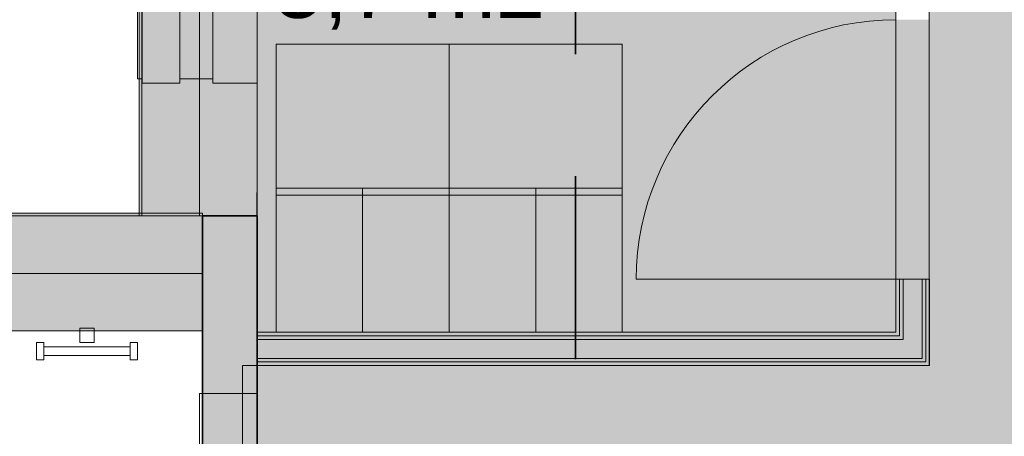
# Model space of a CAD drawing. Header units: millimetres. Extents: x -469965 to -394737, y -22321 to 14469.
# Tile 377 of 425: x -405949 to -402536, y 2477 to 3923. Entities that reach past the tile are written whole.
import ezdxf
from ezdxf.enums import TextEntityAlignment as Align

# ---------------------------------------------------------------- set-up
doc = ezdxf.new("R2010")
doc.units = ezdxf.units.MM
doc.header["$MEASUREMENT"] = 0
for name, pattern in [('CENTER', [254, 158.75, -31.75, 31.75, -31.75]), ('Dot & Dashed', [670.277762, 352.777767, -176.388884, 0, -141.111112]), ('Long Dashed', [1058.333302, 634.99999, -423.333311])]:
    doc.linetypes.add(name, pattern=pattern)
for name, color, linetype, lineweight in [('0_Pen_No__1', 7, 'Continuous', 13), ('A-06-TELJED_Pen_No__21', 7, 'Continuous', 35), ('A-06-TELJED_Pen_No__253', 7, 'Continuous', 13), ('A-11-SISUSTUS_Pen_No__250', 7, 'Continuous', 13), ('ARCHICAD Zone Stamps_Pen_No__1', 7, 'Continuous', 13), ('New_A-GLAZ.IFC Model_Pen_No__1', 7, 'Continuous', 13), ('New_A-WALL.IFC Model_Pen_No__1', 7, 'Continuous', 13), ('New_A-WALL.IFC Model_Pen_No__27', 7, 'Continuous', 35), ('New_I-WALL.IFC Model_Pen_No__1', 7, 'Continuous', 13), ('New_Q-SPCQ.IFC Model_Pen_No__1', 7, 'Continuous', 13), ('SA Furniture & Equipment_Pen_No__1', 7, 'Continuous', 13)]:
    doc.layers.add(name, color=color, linetype=linetype, lineweight=lineweight)
for name, color, linetype in [('A-AREA.IFC Model', 7, 'Continuous'), ('New_A-GLAZ.IFC Model', 7, 'Continuous'), ('New_A-WALL.IFC Model', 7, 'Continuous')]:
    doc.layers.add(name, color=color, linetype=linetype)
doc.layers.add('New_A-WALL.IFC Model_Pen_No__160', color=7, linetype='Continuous', lineweight=0, true_color=0xe8e8e8)
doc.layers.add('New_I-WALL.IFC Model_Pen_No__160', color=7, linetype='Continuous', lineweight=0, true_color=0xe8e8e8)
doc.styles.add('GENERATED_STYLE_1', font='arial.ttf')

# ---------------------------------------------------------------- blocks, each defined once
blk = doc.blocks.new('Koridor_132_35', base_point=(-403600.1, 2305.5))
at = {"layer": 'A-AREA.IFC Model', "linetype": 'Continuous', "lineweight": 0, "true_color": 0xf1e8dc}
for points in [[(-405176.3, 2722.4), (-405176.3, 1122.4), (-404776.3, 1122.4), (-402846.6, 1122.4), (-402846.6, -46.5), (-402846.9, -109.5), (-402846.9, -111.1), (-402846.9, -1635), (-401597.1, -1635), (-401597.1, 264.5), (-401597.1, 2681.7), (-401597.1, 5522.5), (-402796.9, 5522.5), (-402796.9, 2722.4)], [(-402796.9, 3022.7), (-402796.9, 3922.7), (-402912.9, 3922.7), (-402912.9, 3022.7)]]:
    blk.add_hatch(color=254, dxfattribs=at).paths.add_polyline_path(points)
at = {"layer": 'ARCHICAD Zone Stamps_Pen_No__1', "color": 7, "lineweight": 13, "style": 'GENERATED_STYLE_1'}
for tag, p in [('ROOM_NAME', (-403600.1, 2255.2)), ('ROOM_NUMBER', (-403600.1, 1909.5)), ('ROOM_AREA', (-403600.1, 1563.8))]:
    blk.add_attdef(tag, text='', height=220, dxfattribs=at).set_placement(p, align=Align.TOP_LEFT)
blk = doc.blocks.new('Riietusruum_134_37', base_point=(-405066.8, 4890.5))
at = {"layer": 'A-AREA.IFC Model', "linetype": 'Continuous', "lineweight": 0, "true_color": 0xf1e8dc}
blk.add_hatch(color=254, dxfattribs=at).paths.add_polyline_path([(-405126.3, 5322.7), (-405126.3, 2838.4), (-405099.3, 2838.4), (-402912.9, 2838.4), (-402912.9, 5522.5), (-403766.3, 5522.5), (-403766.3, 5322.7)])
at = {"layer": 'ARCHICAD Zone Stamps_Pen_No__1', "color": 7, "lineweight": 13, "style": 'GENERATED_STYLE_1'}
for tag, p in [('ROOM_NAME', (-405066.8, 4840.2)), ('ROOM_NUMBER', (-405066.8, 4494.5)), ('ROOM_AREA', (-405066.8, 4148.8))]:
    blk.add_attdef(tag, text='', height=220, dxfattribs=at).set_placement(p, align=Align.TOP_LEFT)
blk = doc.blocks.new('Wall_32', base_point=(-405324.8, 3242.5))
at = {"layer": 'New_A-WALL.IFC Model_Pen_No__160', "linetype": 'Continuous', "lineweight": 0, "true_color": 0x747474}
for points in [[(-405525.3, 3242.5), (-405525.3, 7822.5), (-405534.3, 7831.5), (-405534.3, 3242.5)], [(-405325.3, 3242.5), (-405325.3, 7622.5), (-405525.3, 7822.5), (-405525.3, 3242.5)], [(-405125.3, 3242.5), (-405125.3, 7422.5), (-405325.3, 7622.5), (-405325.3, 3242.5)]]:
    blk.add_hatch(color=8, dxfattribs=at).paths.add_polyline_path(points)
at = {"layer": 'New_A-WALL.IFC Model_Pen_No__1', "color": 7, "linetype": 'Continuous', "lineweight": 13}
for p, q in [((-405525.3, 3242.5), (-405525.3, 7822.5)), ((-405325.3, 3242.5), (-405325.3, 7622.5))]:
    blk.add_line(p, q, dxfattribs=at)
at = {"layer": 'New_A-WALL.IFC Model_Pen_No__1', "color": 7, "linetype": 'Continuous', "lineweight": 13, "flags": 128}
for points in [[(-405534.3, 7831.5), (-405534.3, 3242.5)], [(-405125.3, 3242.5), (-405125.3, 5322.7)], [(-405534.3, 3242.5), (-405125.3, 3242.5)]]:
    blk.add_lwpolyline(points, dxfattribs=at)
blk = doc.blocks.new('Wall_38', base_point=(-405220.3, 382.5))
at = {"layer": 'New_A-WALL.IFC Model_Pen_No__160', "linetype": 'Continuous', "lineweight": 0, "true_color": 0x747474}
for points in [[(-405125.3, 3242.5), (-405315.3, 3242.5), (-405315.3, 2442.5), (-405125.3, 2442.5)], [(-405125.3, 1242.5), (-405315.3, 1242.5), (-405315.3, 382.5), (-405125.3, 382.5)]]:
    blk.add_hatch(color=8, dxfattribs=at).paths.add_polyline_path(points)
at = {"layer": 'New_A-WALL.IFC Model_Pen_No__27', "color": 7, "linetype": 'Continuous', "lineweight": 35, "flags": 128}
for points in [[(-405125.3, 3242.5), (-405315.3, 3242.5)], [(-405315.3, 3242.5), (-405315.3, 2442.5)], [(-405125.3, 2442.5), (-405125.3, 3242.5)], [(-405315.3, 1242.5), (-405315.3, 382.5)], [(-405125.3, 382.5), (-405125.3, 1242.5)], [(-405315.3, 382.5), (-405125.3, 382.5)]]:
    blk.add_lwpolyline(points, dxfattribs=at)
blk = doc.blocks.new('Wall_41', base_point=(-405315.3, 3052))
at = {"layer": 'New_A-WALL.IFC Model_Pen_No__160', "linetype": 'Continuous', "lineweight": 0, "true_color": 0x747474}
for points in [[(-407865.3, 3242.5), (-405315.3, 3242.5), (-405315.3, 3251.5), (-407865.3, 3251.5)], [(-407665.3, 3042.5), (-405315.3, 3042.5), (-405315.3, 3242.5), (-407665.3, 3242.5)], [(-407465.3, 2842.5), (-405315.3, 2842.5), (-405315.3, 3042.5), (-407465.3, 3042.5)]]:
    blk.add_hatch(color=8, dxfattribs=at).paths.add_polyline_path(points)
at = {"layer": 'New_A-WALL.IFC Model_Pen_No__1', "color": 7, "linetype": 'Continuous', "lineweight": 13}
for p, q in [((-407665.3, 3242.5), (-407865.3, 3242.5)), ((-405315.3, 3242.5), (-407665.3, 3242.5)), ((-407465.3, 3042.5), (-407665.3, 3042.5)), ((-405315.3, 3042.5), (-407465.3, 3042.5))]:
    blk.add_line(p, q, dxfattribs=at)
at = {"layer": 'New_A-WALL.IFC Model_Pen_No__1', "color": 7, "linetype": 'Continuous', "lineweight": 13, "flags": 128}
for points in [[(-405315.3, 3251.5), (-407865.3, 3251.5)], [(-405315.3, 3251.5), (-405315.3, 3242.5)], [(-405315.3, 3242.5), (-405315.3, 3042.5)], [(-405315.3, 3042.5), (-405315.3, 2842.5)], [(-407465.3, 2842.5), (-405315.3, 2842.5)]]:
    blk.add_lwpolyline(points, dxfattribs=at)
blk = doc.blocks.new('Model Element 1')
at = {"layer": 'New_A-GLAZ.IFC Model_Pen_No__1', "color": 7, "linetype": 'Continuous', "lineweight": 13}
for p, q in [((-620, -231), (-620, -101)), ((-620, -101), (1000, -101)), ((-605, -101), (-605, -85)), ((-605, -85), (985, -85)), ((985, -85), (985, -101)), ((1000, -101), (1000, -231)), ((-620, -231), (1000, -231)), ((-605, -231), (-605, -346)), ((985, -231), (985, -346)), ((-620, -500), (-620, -346)), ((1000, -346), (-620, -346)), ((1000, -500), (1000, -346)), ((-620, -500), (1000, -500))]:
    blk.add_line(p, q, dxfattribs=at)
blk = doc.blocks.new('Transport Element 5')
at = {"layer": 'New_Q-SPCQ.IFC Model_Pen_No__1', "color": 7, "linetype": 'Continuous', "lineweight": 13}
for p, q in [((54.4, 60.2), (29.4, 60.2)), ((29.4, 60.2), (29.4, 0)), ((54.4, 60.2), (54.4, 0)), ((354.4, 45.1), (54.4, 45.1)), ((379.4, 60.2), (354.4, 60.2)), ((354.4, 60.2), (354.4, 0)), ((379.4, 60.2), (379.4, 0)), ((54.4, 0), (29.4, 0)), ((354.4, 15.1), (54.4, 15.1)), ((379.4, 0), (354.4, 0))]:
    blk.add_line(p, q, dxfattribs=at)
blk = doc.blocks.new('Transport Element 7')
at = {"layer": 'New_Q-SPCQ.IFC Model_Pen_No__1', "color": 7, "linetype": 'Continuous', "lineweight": 13}
for p, q in [((104.4, 0), (154.4, 0)), ((104.4, -50), (104.4, 0)), ((154.4, -50), (154.4, 0)), ((104.4, -50), (154.4, -50))]:
    blk.add_line(p, q, dxfattribs=at)
blk = doc.blocks.new('Lockers 23_3')
at = {"layer": 'SA Furniture & Equipment_Pen_No__1', "color": 7, "linetype": 'Continuous', "lineweight": 13}
for p, q in [((0, 25), (1200, 25)), ((0, 0), (0, 25)), ((300, 0), (300, 25)), ((600, 0), (600, 25)), ((900, 0), (900, 25))]:
    blk.add_line(p, q, dxfattribs=at)
at = {"layer": 'SA Furniture & Equipment_Pen_No__1', "color": 7, "linetype": 'Continuous', "lineweight": 13, "flags": 128}
blk.add_lwpolyline([(0, 0), (1200, 0), (1200, 500), (0, 500)], close=True, dxfattribs=at)

msp = doc.modelspace()

# ---------------------------------------------------------------- hatches: boundary and pattern name
at = {"layer": 'New_A-WALL.IFC Model_Pen_No__160', "linetype": 'Continuous', "lineweight": 0, "true_color": 0x747474}
msp.add_hatch(color=8, dxfattribs=at).paths.add_polyline_path([(-405125.3, 382.5), (-405125.3, 3242.5), (-405315.3, 3242.5), (-405315.3, 382.5)])
at = {"layer": 'New_I-WALL.IFC Model_Pen_No__160', "linetype": 'Continuous', "lineweight": 0, "true_color": 0x747474}
for points in [[(-402899.4, 2825.9), (-402899.4, 3022.7), (-402911.9, 3022.7), (-402911.9, 2838.4)], [(-402886.9, 2813.4), (-402886.9, 3022.7), (-402899.4, 3022.7), (-402899.4, 2825.9)], [(-402820.9, 2747.4), (-402820.9, 3022.7), (-402886.9, 3022.7), (-402886.9, 2813.4)], [(-402808.4, 2734.9), (-402808.4, 3022.7), (-402820.9, 3022.7), (-402820.9, 2747.4)], [(-402795.9, 2722.4), (-402795.9, 3022.7), (-402808.4, 3022.7), (-402808.4, 2734.9)], [(-402911.9, 2838.4), (-405125.3, 2838.4), (-405125.3, 2825.9), (-402899.4, 2825.9)], [(-402899.4, 2825.9), (-405125.3, 2825.9), (-405125.3, 2813.4), (-402886.9, 2813.4)], [(-402886.9, 2813.4), (-405125.3, 2813.4), (-405125.3, 2747.4), (-402820.9, 2747.4)], [(-402820.9, 2747.4), (-405125.3, 2747.4), (-405125.3, 2734.9), (-402808.4, 2734.9)], [(-402808.4, 2734.9), (-405125.3, 2734.9), (-405125.3, 2722.4), (-402795.9, 2722.4)]]:
    msp.add_hatch(color=8, dxfattribs=at).paths.add_polyline_path(points)

# ---------------------------------------------------------------- linework, layer by layer
at = {"layer": '0_Pen_No__1', "color": 7, "linetype": 'Continuous', "lineweight": 13, "flags": 128}
msp.add_lwpolyline([(-405326, 2626.1), (-405126.5, 2626.1), (-405126.5, 1275.1), (-405326, 1275.1)], close=True, dxfattribs=at)
at = {"layer": 'A-06-TELJED_Pen_No__21', "color": 7, "linetype": 'Long Dashed', "lineweight": 35}
msp.add_line((-404023.1, 9729.7), (-404023.1, -20885.2), dxfattribs=at)
at = {"layer": 'A-06-TELJED_Pen_No__253', "color": 7, "linetype": 'Dot & Dashed', "lineweight": 13}
msp.add_line((-405126.5, 3322.8), (-405126.5, -21764.9), dxfattribs=at)
at = {"layer": 'A-06-TELJED_Pen_No__253', "color": 7, "linetype": 'CENTER', "lineweight": 13}
msp.add_line((-405126.5, 3322.8), (-405126.5, -21764.9), dxfattribs=at)
at = {"layer": 'A-11-SISUSTUS_Pen_No__250', "color": 7, "linetype": 'Continuous', "lineweight": 13}
for points in [[(-405060.3, 3338.3), (-405060.3, 3838.3), (-404460.3, 3838.3), (-404460.3, 3338.3)], [(-404460.3, 3338.3), (-404460.3, 3838.3), (-403860.3, 3838.3), (-403860.3, 3338.3)], [(-405060.3, 2838.3), (-405060.3, 3338.3), (-404760.3, 3338.3), (-404760.3, 2838.3)], [(-404460.3, 2838.3), (-404460.3, 3338.3), (-404160.3, 3338.3), (-404160.3, 2838.3)]]:
    msp.add_lwpolyline(points, close=True, dxfattribs=at)
at = {"layer": 'A-AREA.IFC Model', "color": 254, "linetype": 'Continuous', "lineweight": 0, "true_color": 0xf1e8dc, "flags": 128}
for points in [[(-405176.3, 2722.4), (-405176.3, 1122.4), (-404776.3, 1122.4), (-402846.6, 1122.4), (-402846.6, -46.5), (-402846.9, -109.5), (-402846.9, -111.1), (-402846.9, -1635), (-401597.1, -1635), (-401597.1, 264.5), (-401597.1, 2681.7), (-401597.1, 5522.5), (-402796.9, 5522.5), (-402796.9, 2722.4)], [(-405126.3, 5322.7), (-405126.3, 2838.4), (-405099.3, 2838.4), (-402912.9, 2838.4), (-402912.9, 5522.5), (-403766.3, 5522.5), (-403766.3, 5322.7)]]:
    msp.add_lwpolyline(points, close=True, dxfattribs=at)
at = {"layer": 'New_A-WALL.IFC Model_Pen_No__27', "color": 7, "linetype": 'Continuous', "lineweight": 35}
for points in [[(-405125.3, 3242.5), (-405315.3, 3242.5)], [(-405315.3, 3242.5), (-405315.3, 382.5)], [(-405125.3, 1122.4), (-405125.3, 3242.5)]]:
    msp.add_lwpolyline(points, dxfattribs=at)
at = {"layer": 'New_I-WALL.IFC Model_Pen_No__1', "color": 7, "linetype": 'Continuous', "lineweight": 13}
for p, q in [((-402911.9, 3022.7), (-403811.9, 3022.7)), ((-402795.9, 3022.7), (-402911.9, 3022.7)), ((-402899.4, 2825.9), (-402899.4, 3022.7)), ((-402886.9, 2813.4), (-402886.9, 3022.7)), ((-402820.9, 2747.4), (-402820.9, 3022.7)), ((-402808.4, 2734.9), (-402808.4, 3022.7)), ((-402899.4, 2825.9), (-405125.3, 2825.9)), ((-402886.9, 2813.4), (-405125.3, 2813.4)), ((-402820.9, 2747.4), (-405125.3, 2747.4)), ((-402808.4, 2734.9), (-405125.3, 2734.9))]:
    msp.add_line(p, q, dxfattribs=at)
for points in [[(-402911.9, 3022.7), (-402911.9, 2838.4)], [(-402795.9, 2722.4), (-402795.9, 3022.7)], [(-402911.9, 2838.4), (-405125.3, 2838.4)], [(-405125.3, 2838.4), (-405125.3, 2722.4)], [(-405125.3, 2722.4), (-402795.9, 2722.4)]]:
    msp.add_lwpolyline(points, dxfattribs=at)
msp.add_arc((-402911.9, 3022.7), 900, 90, 180, dxfattribs=at)

# ---------------------------------------------------------------- block references
at = {"layer": 'A-AREA.IFC Model', "color": 7, "linetype": 'Continuous', "lineweight": 13}
msp.add_blockref('Koridor_132_35', (-403600.1, 2305.5), dxfattribs=at)
msp.add_blockref('Riietusruum_134_37', (-405066.8, 4890.5), dxfattribs=at).add_auto_attribs({'ROOM_NAME': 'Riietusruum', 'ROOM_NUMBER': '134', 'ROOM_AREA': '5,7 m2'})
at = {"layer": 'New_A-GLAZ.IFC Model', "color": 104, "linetype": 'Continuous', "lineweight": 20, "true_color": 0x029e21, "zscale": 1000, "rotation": 90}
msp.add_blockref('Model Element 1', (-405625.3, 4322.7), dxfattribs=at)
at = {"layer": 'New_A-WALL.IFC Model', "color": 7, "lineweight": 35}
for name, p in [('Wall_32', (-405324.8, 3242.5)), ('Wall_41', (-405315.3, 3052)), ('Wall_38', (-405220.3, 382.5))]:
    msp.add_blockref(name, p, dxfattribs=at)
at = {"layer": 'New_Q-SPCQ.IFC Model_Pen_No__1', "color": 7, "linetype": 'Continuous', "lineweight": 13, "zscale": 1000}
msp.add_blockref('Transport Element 7', (-405844.7, 2852.5), dxfattribs=at)
at = {"layer": 'New_Q-SPCQ.IFC Model_Pen_No__1', "color": 7, "linetype": 'Continuous', "lineweight": 13, "zscale": 1000, "rotation": 180}
msp.add_blockref('Transport Element 5', (-405511, 2802.5), dxfattribs=at)
at = {"layer": 'SA Furniture & Equipment_Pen_No__1', "color": 7, "linetype": 'Continuous', "lineweight": 13, "xscale": -1, "zscale": 1000, "rotation": 180}
msp.add_blockref('Lockers 23_3', (-405060.3, 3338.3), dxfattribs=at)
msp.add_blockref('Lockers 23_3', (-405060.3, 3338.3), dxfattribs=at)

doc.saveas('drawing.dxf')
